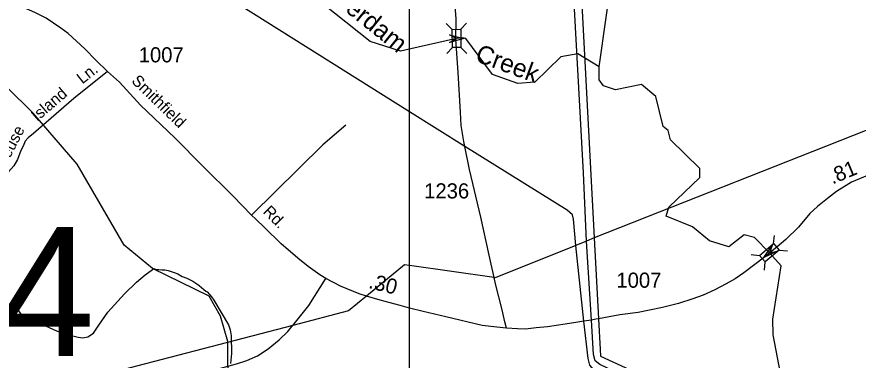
# Model space of a CAD drawing. Extents: x 2206922 to 2357709, y 510027 to 673830.
# Drawn here: x 2263859 to 2270812, y 595671 to 598510 of the extents above; entities that cross this region are included whole.
import ezdxf

# ---------------------------------------------------------------- set-up
doc = ezdxf.new("R2010")
doc.units = 0
for name, color, linetype in [('Exist Hydrographic Creek Single Shore', 7, 'Continuous'), ('Exist Hydrographic Creek Single Shore Label', 7, 'Continuous'), ('Exist Hydrographic Misc Water Feature', 7, 'Continuous'), ('Exist Road Non-System Type 51', 7, 'Continuous'), ('Exist Road Non-System Type 51 Label', 7, 'Continuous'), ('Exist Road Secondary Mileage Hundredths English Label', 7, 'Continuous'), ('Exist Road Secondary Structure Pipe Number Label', 7, 'Continuous'), ('Exist Road Secondary Structure Standard Bridge Attributed CELL', 7, 'Continuous'), ('Exist Road Secondary Structure Standard Bridge CELL', 7, 'Continuous'), ('Exist Road Secondary Type 51 Attributed', 7, 'Continuous'), ('Exist Road Secondary Type 51 Label', 7, 'Continuous'), ('Exist Road Secondary Type 51 Number Label', 7, 'Continuous'), ('Exist Utilities Electrical Transmission Line', 7, 'Continuous'), ('Map Preparation Inset Cut Line', 7, 'Continuous')]:
    doc.layers.add(name, color=color, linetype=linetype)

msp = doc.modelspace()

# ---------------------------------------------------------------- linework, layer by layer
at = {"layer": 'Exist Hydrographic Creek Single Shore'}
for points in [[(2268671.4, 598096.6), (2268788.5, 598914.1), (2268821.5, 598965.9), (2268809.4, 599333.5), (2268973.5, 599599.1)], [(2268671.4, 598096.6), (2268495.5, 598205.1), (2268354.4, 598178.5), (2268139.5, 597969.7), (2267998.5, 597959.4), (2267789.5, 598032.5), (2267568.9, 598331.1), (2267541.7, 598337.2), (2267491.9, 598330.4), (2267029.6, 598224.9), (2266778.4, 598305.4), (2266082.5, 598864)], [(2267486.5, 593292.5), (2265658.4, 594389.3), (2265590.5, 594462.9), (2265539.5, 594578.7), (2265544.4, 594913.1), (2265606.5, 595413.6), (2265602.4, 595826.9), (2265542.5, 596034.8), (2265449.5, 596200.6), (2264980.5, 596429.9), (2264745.5, 596621.5), (2264356.5, 597292), (2263994.4, 597712.5), (2263548.4, 598151.2)], [(2270170.1, 595564.2), (2270108.4, 595879.9), (2270107.6, 596011.2), (2270174.3, 596450.4), (2270079.3, 596559.1), (2269955.5, 596684.4), (2269870.3, 596707.8), (2269743.5, 596608.9), (2269584.5, 596658), (2269441.6, 596772.4), (2269224.5, 596862.1), (2269248.5, 596937), (2269504.6, 597181.1), (2269504.6, 597256.5), (2269260.6, 597494.3), (2269242.5, 597570.1), (2269200.5, 597603.7), (2269140.6, 597850.9), (2269022.5, 597951.7), (2268806.6, 597906.9), (2268706.5, 597938.4), (2268672.5, 597988.3), (2268671.4, 598096.6)]]:
    msp.add_lwpolyline(points, dxfattribs=at)
at = {"layer": 'Exist Hydrographic Misc Water Feature'}
for points in [[(2263843.3, 596133.6), (2263861.7, 596093.9), (2263890.4, 596055.9), (2263932.5, 596008.2), (2264096.9, 595955.8), (2264187.4, 595912.6), (2264289.5, 595879.8), (2264365.8, 595862.6), (2264403.9, 595854.8), (2264445.5, 595865.2), (2264491.5, 595895.6), (2264536.6, 595960.1), (2264611.6, 596068.8), (2264748.2, 596219.8), (2264847.2, 596314.8), (2264920.6, 596377.5), (2264968, 596412.1), (2264990.3, 596428.3)], [(2264990.3, 596428.3), (2265010.2, 596420.4), (2265032.4, 596420.7), (2265058.4, 596418.8), (2265082.2, 596416.8), (2265110.3, 596413.4), (2265134.3, 596405.3), (2265158.7, 596395.6), (2265188.6, 596384.2), (2265226.6, 596364.3), (2265262.7, 596348.7), (2265312.9, 596323.3), (2265346.9, 596301.5), (2265367.2, 596287.9), (2265385.5, 596271.8), (2265405.4, 596256.2), (2265421.8, 596242.4), (2265431.8, 596236.4), (2265451.9, 596214.7), (2265467.9, 596194.9), (2265488.2, 596167), (2265608, 595962.5), (2265622.7, 595922.5), (2265630.9, 595872.6), (2265632.6, 595726.4), (2265625.2, 595644.4)]]:
    msp.add_lwpolyline(points, dxfattribs=at)
at = {"layer": 'Exist Road Non-System Type 51'}
for points in [[(2264609.5, 598057.1), (2264331.3, 597833.5), (2263996.2, 597546.4), (2263952.6, 597508.1), (2263928.9, 597481.8), (2263911.3, 597441.7), (2263891.5, 597403.5), (2263864.3, 597331.3), (2263834.8, 597276.9), (2263791.2, 597228.6), (2263747.9, 597162.4)], [(2266578.9, 597614.8), (2266388.3, 597451), (2265798.1, 596870.8)]]:
    msp.add_lwpolyline(points, dxfattribs=at)
at = {"layer": 'Exist Road Secondary Structure Standard Bridge Attributed CELL'}
for points in [[(2267434.9, 598361.5), (2267552.9, 598330.9), (2267435.4, 598298.3), (2267491.9, 598330.4)], [(2270142.8, 596572.5), (2270033.2, 596519.1), (2270101.5, 596620.2), (2270079.3, 596559.1)]]:
    msp.add_lwpolyline(points, close=True, dxfattribs=at)
at = {"layer": 'Exist Road Secondary Structure Standard Bridge CELL'}
for p, q in [((2267406.9, 598454.4), (2267456.4, 598406.3)), ((2267575.1, 598456.7), (2267527, 598407.3)), ((2267459.7, 598255.2), (2267411.6, 598205.8)), ((2267528.7, 598256.2), (2267578.2, 598208.1)), ((2270113.5, 596634.5), (2270119.6, 596703.2)), ((2270157.9, 596581.6), (2270226.6, 596575.6)), ((2269928.8, 596543.7), (2269997.5, 596537.6)), ((2270036.9, 596414.8), (2270042.9, 596483.6))]:
    msp.add_line(p, q, dxfattribs=at)
for points in [[(2267527, 598407.3), (2267529.1, 598256.2), (2267458.5, 598255.2), (2267456.4, 598406.3)], [(2269997.5, 596537.6), (2270113.3, 596634.7), (2270158.7, 596580.7), (2270042.9, 596483.6)]]:
    msp.add_lwpolyline(points, close=True, dxfattribs=at)
at = {"layer": 'Exist Road Secondary Type 51 Attributed'}
for points in [[(2267487.9, 598324.9), (2267490.1, 598492.3), (2267460.8, 598861.4), (2267443.7, 599069.2), (2267421.7, 599245.2), (2267401.1, 599377.5), (2267338.5, 599652.7), (2267262.9, 600037.9), (2267191.5, 600411), (2267172, 600580.8), (2267163.1, 600664.5), (2267160.6, 600728.5), (2267155.2, 600876.4), (2267159.1, 601088.2), (2267160.7, 601346.1), (2267164.6, 601558.2), (2267167.3, 601908), (2267175.3, 602347.9), (2267196.2, 602885.6), (2267216, 603339.7), (2267244, 603969.7)], [(2266412.5, 596345.8), (2266363.2, 596377.2), (2266266, 596444.5), (2266180.8, 596513.3), (2266044.7, 596633), (2265905.7, 596767.6), (2265835.4, 596837.9), (2265798.1, 596870.8), (2265647.1, 597027.9), (2265395.9, 597274.7), (2265164.2, 597509.6), (2264881.6, 597778.8), (2264708.2, 597968.8), (2264609.5, 598057.1), (2264510.8, 598152.8), (2264421.1, 598244.1), (2264282.1, 598372.7), (2264223.8, 598416.1), (2264161, 598458), (2264101.2, 598498.4), (2264007, 598546.2), (2263888.9, 598597.1), (2263772.3, 598637.5)], [(2267905.4, 595935.5), (2267890.8, 595989.3), (2267868.8, 596087.1), (2267815, 596302.2), (2267803.8, 596354.2), (2267763.7, 596539.3), (2267692.9, 596854.6), (2267600, 597248.2), (2267561.9, 597438.7), (2267553.6, 597480.4), (2267531.6, 597612.4), (2267526.8, 597722.4), (2267507.2, 598049.9), (2267487.9, 598324.9)], [(2271778.3, 597594.1), (2271456.8, 597452), (2271324.8, 597391.2), (2271166.8, 597321.8), (2271070.6, 597282.5), (2270970.9, 597236.6), (2270888.7, 597199.2), (2270755.6, 597142.3), (2270633.1, 597064.6), (2270558.3, 597007.7), (2270474.6, 596940.4), (2270413.3, 596883.6), (2270320, 596772.2), (2270213, 596669.4), (2270142.1, 596608.7)], [(2270142.1, 596608.7), (2270026.5, 596515.6), (2269959.1, 596463), (2269865.9, 596392.1), (2269794.3, 596343.6), (2269720.7, 596302.9), (2269627.3, 596252), (2269529.7, 596209), (2269446.1, 596178.3), (2269326.6, 596139.2), (2269195.3, 596106.6), (2268995, 596065.1), (2268841.1, 596045.5), (2268665.1, 596012.9), (2268643.2, 596008.9), (2268607.1, 596003), (2268545.9, 595993.1), (2268462.4, 595979.5), (2268245, 595947.7), (2268152.2, 595938), (2268061.8, 595928.2), (2267995.8, 595930.6), (2267905.4, 595935.5)], [(2263627.3, 594246.6), (2263968.1, 594579.6), (2264047.4, 594652.4), (2264277.7, 594820.4), (2264462.4, 594936.2), (2264937.2, 595250.5), (2265286.9, 595479.7), (2265413.8, 595561.2), (2265473.6, 595585.1), (2265534.9, 595601.6), (2265612.7, 595624), (2265674, 595640.5), (2265759.2, 595669.6), (2265847.4, 595707), (2265937.1, 595763.9), (2266028.3, 595840.2), (2266098.6, 595907.5), (2266132.9, 595950.9), (2266139.7, 595959.2), (2266272.4, 596122.6), (2266412.5, 596345.8)], [(2267905.4, 595935.5), (2267824.8, 595942.9), (2267705.1, 595957.5), (2267404.6, 596030.9), (2267216.5, 596072.4), (2267104.4, 596102.3), (2267027, 596122.9), (2266861, 596167.8), (2266748.3, 596201.1), (2266689.1, 596218.6), (2266533.6, 596284.4), (2266412.5, 596345.8)]]:
    msp.add_lwpolyline(points, dxfattribs=at)
at = {"layer": 'Exist Utilities Electrical Transmission Line'}
for p, q in [((2267104.4, 597725.3), (2260850.5, 601654.6)), ((2271654.9, 597880), (2268629.9, 596682.3)), ((2267561.9, 597438.7), (2267104.4, 597725.3)), ((2268566.2, 596655.8), (2268478.4, 596619)), ((2268629.9, 596682.3), (2268566.2, 596655.8)), ((2268607.1, 596003), (2268566.2, 596655.8)), ((2268629.9, 596682.3), (2268665.1, 596012.9)), ((2268545.9, 595993.1), (2268478.4, 596619)), ((2267803.8, 596354.2), (2267104.4, 596453.9))]:
    msp.add_line(p, q, dxfattribs=at)
for points in [[(2268566.2, 596655.8), (2268542.8, 597219.3), (2268347.3, 600785.6), (2268344.2, 600899.6), (2268331.8, 600939.5), (2268315.4, 600979.2), (2267687.9, 603993)], [(2267741.8, 603996.8), (2268293.3, 601424.9), (2268379.4, 600985.9), (2268397.7, 600955.9), (2268406.1, 600906.2), (2268629.9, 596682.3)], [(2268478.4, 596619), (2268460.5, 596836.7), (2268452, 596872.7), (2268405.8, 596910.2), (2267561.9, 597438.7)], [(2268478.4, 596619), (2267813.3, 596352.8), (2267803.8, 596354.2)], [(2267104.4, 596453.9), (2267062.7, 596459.8), (2266748.3, 596201.1)], [(2266748.3, 596201.1), (2266600.6, 596079.6), (2266139.7, 595959.2)], [(2268665.1, 596012.9), (2268678.5, 595759.3), (2268683, 595705.4), (2269157.4, 595485.3)], [(2266139.7, 595959.2), (2264784, 595604.9), (2261909.6, 593791.5)], [(2268795, 595403.6), (2268625.9, 595593), (2268593.7, 595630.6), (2268579.2, 595684.5), (2268545.9, 595993.1)], [(2269050.1, 595459.2), (2268675.6, 595635.4), (2268637.4, 595664.9), (2268624.9, 595718.8), (2268607.1, 596003)]]:
    msp.add_lwpolyline(points, dxfattribs=at)
at = {"layer": 'Map Preparation Inset Cut Line'}
for p, q in [((2267104.4, 597725.3), (2267104.4, 600676.5)), ((2267104.4, 596453.9), (2267104.4, 597725.3)), ((2267104.4, 596102.3), (2267104.4, 596453.9)), ((2267104.4, 595464.8), (2267104.4, 596102.3))]:
    msp.add_line(p, q, dxfattribs=at)

# ---------------------------------------------------------------- texts
at = {"layer": 'Exist Hydrographic Creek Single Shore Label'}
for s, rotation, p in [('Beaverdam', 321.24718, (2266208.5, 598846.7)), ('Creek', 339.77454, (2267638, 598146.9))]:
    msp.add_text(s, height=150, rotation=rotation, dxfattribs=at).set_placement(p)
at = {"layer": 'Exist Road Non-System Type 51 Label'}
for s, rotation, p in [('Ln.', 38.18476, (2264400.2, 597950.4)), ('Island', 40.58845, (2264026.6, 597640.7)), ('Neuse', 62.60262, (2263758.2, 597253.3))]:
    msp.add_text(s, height=95, rotation=rotation, dxfattribs=at).set_placement(p)
at = {"layer": 'Exist Road Secondary Mileage Hundredths English Label'}
for s, rotation, p in [('.81', 22.58802, (2270599.2, 597123.5)), ('.30', 345.86331, (2266759.7, 596269.1))]:
    msp.add_text(s, height=125, rotation=rotation, dxfattribs=at).set_placement(p)
at = {"layer": 'Exist Road Secondary Structure Pipe Number Label'}
msp.add_text('P204', height=1066.27, dxfattribs=at).set_placement((2261173.5, 595707.1))
at = {"layer": 'Exist Road Secondary Type 51 Label'}
for s, rotation, p in [('Smithfield', 315.81524, (2264800.5, 597972.9)), ('Rd.', 314.62535, (2265887.8, 596893.2))]:
    msp.add_text(s, height=95, rotation=rotation, dxfattribs=at).set_placement(p)
at = {"layer": 'Exist Road Secondary Type 51 Number Label'}
for s, p in [('1007', (2264866.3, 598133.3)), ('1236', (2267225.2, 597008.3)), ('1007', (2268813.8, 596270.1))]:
    msp.add_text(s, height=125, dxfattribs=at).set_placement(p)

doc.saveas('drawing.dxf')
